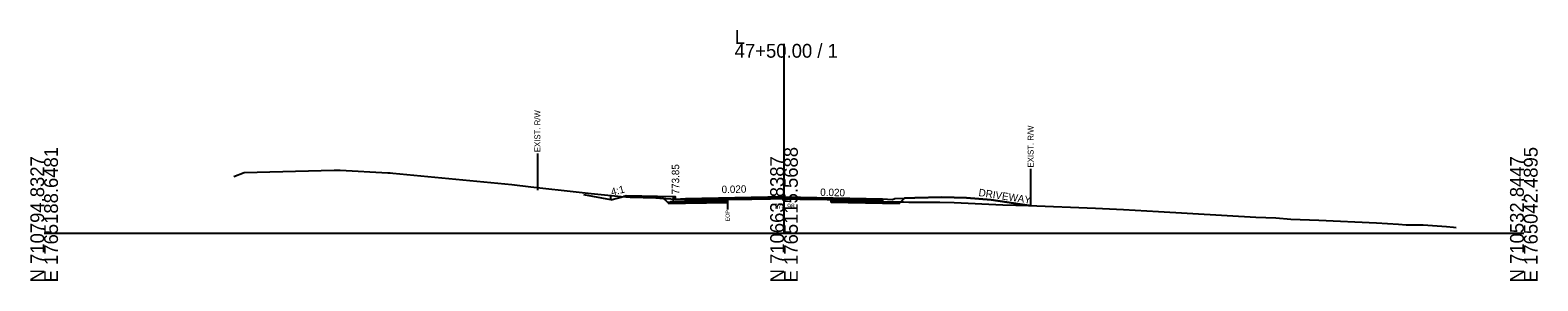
# Model space of a CAD drawing. Extents: x -26 to 5303, y -10 to 9578.
# Drawn here: x 2997.2 to 3302.8, y 7490.3 to 7541.2 of the extents above; entities that cross this region are included whole.
import ezdxf

# ---------------------------------------------------------------- set-up
doc = ezdxf.new("R2010")
doc.units = 0
for name, color, linetype in [('Default', 7, 'Continuous'), ('Exist CMT Pavement', 7, 'Continuous'), ('Exist Cross Section Cell', 7, 'Continuous'), ('Exist XS Ground Line', 7, 'Continuous'), ('Old_Level_10', 7, 'Continuous'), ('Old_Level_3', 7, 'Continuous'), ('Prop CMT Conc Surface', 7, 'Continuous'), ('Prop CMT Concrete Structures', 7, 'Continuous'), ('Prop CMT Pvmt Course 1', 7, 'Continuous'), ('Prop CMT Pvmt Course 1 CG', 7, 'Continuous'), ('Prop CMT Pvmt Course 2', 7, 'Continuous'), ('Prop CMT Pvmt Course 3', 7, 'Continuous'), ('Prop CMT Pvmt Surface', 7, 'Continuous'), ('Prop CMT Slope Grass', 7, 'Continuous'), ('Prop CMT Subgrade Earthwork', 7, 'Continuous'), ('Prop XS Earthwork Shape', 7, 'Continuous'), ('Prop XS Hydro Elevations', 7, 'Continuous'), ('Prop XS SE Text', 7, 'Continuous'), ('Prop XS Side Slope Text', 7, 'Continuous'), ('Prop XS Wedging', 7, 'Continuous'), ('Scratch_Level_2', 7, 'Continuous')]:
    doc.layers.add(name, color=color, linetype=linetype)

msp = doc.modelspace()

# ---------------------------------------------------------------- linework, layer by layer
at = {"layer": 'Exist CMT Pavement'}
msp.add_lwpolyline([(3138.56, 7506.83), (3139.32, 7506.86), (3140.38, 7506.88), (3141.51, 7506.9), (3142.21, 7506.91), (3143.47, 7506.92), (3144.38, 7506.93), (3145.52, 7506.96), (3147.24, 7506.99), (3147.73, 7507), (3148.91, 7507.01), (3149.49, 7507), (3150, 7506.99), (3150.89, 7506.97), (3151.4, 7506.95), (3153.24, 7506.91), (3153.73, 7506.9), (3155.83, 7506.86), (3158.74, 7506.8), (3159.58, 7506.79)], dxfattribs=at)
at = {"layer": 'Exist Cross Section Cell'}
for p, q in [((3150, 7500), (3150, 7538.4)), ((3000, 7500), (3150, 7500)), ((3150, 7500), (3300, 7500))]:
    msp.add_line(p, q, dxfattribs=at)
at = {"layer": 'Exist XS Ground Line'}
msp.add_lwpolyline([(3038.48, 7511.46), (3040.53, 7512.32), (3058.83, 7512.79), (3060, 7512.75), (3069.7, 7512.24), (3070.12, 7512.22), (3070.71, 7512.17), (3094.82, 7509.88), (3098.66, 7509.42), (3108.44, 7508.33), (3110.87, 7508.05), (3117, 7507.46), (3118.81, 7507.29), (3124, 7507.13), (3128.1, 7506.9), (3138.56, 7506.83), (3139.32, 7506.86), (3140.38, 7506.88), (3141.51, 7506.9), (3143.47, 7506.92), (3144.38, 7506.93), (3145.89, 7506.96), (3147.24, 7506.99), (3147.73, 7507), (3148.72, 7507.01), (3149.49, 7507), (3150.39, 7506.99), (3150.89, 7506.97), (3151.4, 7506.95), (3153.24, 7506.91), (3153.73, 7506.9), (3155.08, 7506.88), (3155.83, 7506.86), (3158.74, 7506.8), (3159.26, 7506.79), (3159.58, 7506.77), (3160.63, 7506.69), (3160.97, 7506.68), (3161.55, 7506.6), (3162.43, 7506.52), (3164.42, 7506.45), (3164.94, 7506.44), (3167.28, 7506.4), (3167.94, 7506.38), (3169.13, 7506.37), (3169.78, 7506.36), (3170.14, 7506.36), (3171.42, 7506.35), (3173, 7506.33), (3173.45, 7506.33), (3174.26, 7506.32), (3175.29, 7506.31), (3175.87, 7506.31), (3177.13, 7506.3), (3178.97, 7506.28), (3179.39, 7506.28), (3180.8, 7506.26), (3181.59, 7506.25), (3184.48, 7506.19), (3194.36, 7505.77), (3199.6, 7505.63), (3213.15, 7505.05), (3218.81, 7504.76), (3223.55, 7504.54), (3225.93, 7504.39), (3245.68, 7503.26), (3249.7, 7503.11), (3252.79, 7502.86), (3258.41, 7502.6), (3270.1, 7502.07), (3274.58, 7501.83), (3276.16, 7501.69), (3279.57, 7501.69), (3284.32, 7501.31), (3285.72, 7501.19), (3286.28, 7501.14)], dxfattribs=at)
at = {"layer": 'Old_Level_10'}
for p, q in [((3100, 7516.13), (3100, 7508.73)), ((3200, 7513.02), (3200, 7505.62)), ((3138.56, 7506.83), (3138.56, 7504.78))]:
    msp.add_line(p, q, dxfattribs=at)
at = {"layer": 'Prop CMT Conc Surface'}
for points in [[(3128, 7506.85), (3128, 7507.35), (3127.5, 7507.35)], [(3130, 7506.97), (3128, 7506.85)]]:
    msp.add_lwpolyline(points, dxfattribs=at)
at = {"layer": 'Prop CMT Concrete Structures'}
for points in [[(3130, 7506.97), (3128, 7506.85), (3128, 7507.35), (3127.5, 7507.35)], [(3127.5, 7507.35), (3127.5, 7506.33), (3130, 7506.38)], [(3130, 7506.38), (3130, 7506.97)]]:
    msp.add_lwpolyline(points, dxfattribs=at)
at = {"layer": 'Prop CMT Pvmt Course 1'}
for points in [[(3150, 7507.37), (3130, 7506.97)], [(3130, 7506.97), (3130, 7506.72)], [(3130, 7506.72), (3138.56, 7506.89)], [(3138.56, 7506.89), (3150, 7507.12)], [(3138.56, 7506.89), (3138.56, 7506.89)], [(3150, 7507.12), (3150, 7507.37)], [(3150, 7507.37), (3170, 7506.97)], [(3150, 7507.12), (3150, 7507.12), (3150, 7507.12)], [(3159.58, 7506.93), (3150, 7507.12)], [(3159.58, 7506.93), (3159.58, 7506.93)], [(3170, 7506.72), (3159.58, 7506.93)], [(3170, 7506.97), (3170, 7506.72)]]:
    msp.add_lwpolyline(points, dxfattribs=at)
at = {"layer": 'Prop CMT Pvmt Course 1 CG'}
for points in [[(3130, 7506.38), (3127, 7506.32), (3126.66, 7505.98)], [(3126.66, 7505.98), (3130, 7506.05)], [(3130, 7506.05), (3130, 7506.38)], [(3170, 7506.38), (3173, 7506.32), (3173.34, 7505.98)], [(3170, 7506.05), (3170, 7506.38)], [(3173.34, 7505.98), (3170, 7506.05)]]:
    msp.add_lwpolyline(points, dxfattribs=at)
at = {"layer": 'Prop CMT Pvmt Course 2'}
for points in [[(3138.56, 7506.89), (3130, 7506.72)], [(3130, 7506.72), (3130, 7506.38)], [(3130, 7506.38), (3138.56, 7506.56)], [(3138.56, 7506.56), (3138.56, 7506.89)], [(3159.58, 7506.59), (3159.58, 7506.93)], [(3159.58, 7506.93), (3170, 7506.72)], [(3170, 7506.38), (3159.58, 7506.59)], [(3170, 7506.72), (3170, 7506.38)]]:
    msp.add_lwpolyline(points, dxfattribs=at)
at = {"layer": 'Prop CMT Pvmt Course 3'}
for points in [[(3138.56, 7506.56), (3130, 7506.38)], [(3130, 7506.38), (3130, 7506.05)], [(3130, 7506.05), (3138.56, 7506.22)], [(3138.56, 7506.22), (3138.56, 7506.56)], [(3159.58, 7506.26), (3159.58, 7506.59)], [(3159.58, 7506.59), (3170, 7506.38)], [(3170, 7506.05), (3159.58, 7506.26)], [(3170, 7506.38), (3170, 7506.05)]]:
    msp.add_lwpolyline(points, dxfattribs=at)
at = {"layer": 'Prop CMT Pvmt Surface'}
for p, q in [((3170, 7506.97), (3172, 7506.85)), ((3172, 7506.85), (3172.5, 7507.01)), ((3172.5, 7507.01), (3176.5, 7507.17)), ((3176.5, 7507.17), (3182, 7507.28)), ((3182, 7507.28), (3187, 7507.18)), ((3187, 7507.18), (3192, 7506.78)), ((3192, 7506.78), (3199.7, 7505.63))]:
    msp.add_line(p, q, dxfattribs=at)
for points in [[(3150, 7507.37), (3130, 7506.97)], [(3150, 7507.37), (3170, 7506.97)]]:
    msp.add_lwpolyline(points, dxfattribs=at)
at = {"layer": 'Prop CMT Slope Grass'}
msp.add_lwpolyline([(3127.5, 7507.35), (3118, 7507.54), (3117.5, 7507.41)], dxfattribs=at)
at = {"layer": 'Prop CMT Subgrade Earthwork'}
for p, q in [((3138.56, 7506.22), (3138.56, 7506.83)), ((3159.58, 7506.26), (3159.58, 7506.79))]:
    msp.add_line(p, q, dxfattribs=at)
for points in [[(3130, 7506.05), (3126.66, 7505.98), (3125.25, 7507.39)], [(3138.56, 7506.22), (3130, 7506.05)], [(3159.58, 7506.26), (3170, 7506.05)], [(3170, 7506.05), (3173.34, 7505.98), (3174.45, 7507.09)]]:
    msp.add_lwpolyline(points, dxfattribs=at)
at = {"layer": 'Prop XS Earthwork Shape'}
for p, q in [((3117.5, 7507.41), (3118.81, 7507.29)), ((3125.6, 7507.04), (3125.25, 7507.39))]:
    msp.add_line(p, q, dxfattribs=at)
for points in [[(3125.25, 7507.39), (3118, 7507.54), (3117.5, 7507.41)], [(3118.81, 7507.29), (3124, 7507.13), (3125.6, 7507.04)]]:
    msp.add_lwpolyline(points, dxfattribs=at)
for points in [[(3138.56, 7506.22), (3138.56, 7506.83), (3126.42, 7506.23), (3126.66, 7505.98), (3130, 7506.05)], [(3159.26, 7506.79), (3159.58, 7506.79), (3159.58, 7506.77)], [(3159.58, 7506.77), (3159.58, 7506.79), (3159.26, 7506.79)], [(3169.13, 7506.37), (3170.14, 7506.36), (3171.42, 7506.35), (3173, 7506.33), (3173.68, 7506.33), (3173.34, 7505.98), (3170, 7506.05), (3159.58, 7506.26), (3159.58, 7506.77), (3160.63, 7506.69), (3160.97, 7506.68), (3161.55, 7506.6), (3162.43, 7506.52), (3164.42, 7506.45), (3164.94, 7506.44), (3167.28, 7506.4)], [(3162.43, 7506.52), (3164.42, 7506.45), (3164.94, 7506.44), (3167.28, 7506.4), (3169.13, 7506.37), (3170.14, 7506.36), (3171.42, 7506.35), (3173, 7506.33), (3173.68, 7506.33), (3173.34, 7505.98), (3170, 7506.05), (3159.58, 7506.26), (3159.58, 7506.77), (3160.63, 7506.69), (3160.97, 7506.68), (3161.55, 7506.6)], [(3194.36, 7505.77), (3199.6, 7505.63), (3199.7, 7505.63), (3192, 7506.78), (3187, 7507.18), (3182, 7507.28), (3176.5, 7507.17), (3174.45, 7507.09), (3173.68, 7506.33), (3174.26, 7506.32), (3175.29, 7506.31), (3175.87, 7506.31), (3177.89, 7506.29), (3178.97, 7506.28), (3179.39, 7506.28), (3181.59, 7506.25), (3184.48, 7506.19)], [(3178.97, 7506.28), (3179.39, 7506.28), (3181.59, 7506.25), (3184.48, 7506.19), (3194.36, 7505.77), (3199.6, 7505.63), (3199.7, 7505.63), (3192, 7506.78), (3187, 7507.18), (3182, 7507.28), (3176.5, 7507.17), (3174.45, 7507.09), (3173.68, 7506.33), (3174.26, 7506.32), (3175.29, 7506.31), (3175.87, 7506.31), (3177.89, 7506.29)]]:
    msp.add_lwpolyline(points, close=True, dxfattribs=at)
at = {"layer": 'Prop XS Wedging'}
msp.add_lwpolyline([(3138.56, 7506.83), (3138.56, 7506.89), (3139.32, 7506.9), (3140.38, 7506.93), (3141.51, 7506.95), (3142.21, 7506.96), (3143.47, 7506.99), (3144.38, 7507.01), (3145.52, 7507.03), (3147.24, 7507.06), (3147.73, 7507.07), (3148.91, 7507.1), (3149.49, 7507.11), (3150, 7507.12), (3150.89, 7507.1), (3151.4, 7507.09), (3153.24, 7507.05), (3153.73, 7507.04), (3155.83, 7507), (3158.74, 7506.94), (3159.26, 7506.93), (3159.58, 7506.93), (3159.58, 7506.78), (3159.26, 7506.79), (3158.74, 7506.8), (3155.83, 7506.86), (3153.73, 7506.9), (3153.24, 7506.91), (3151.4, 7506.95), (3150.89, 7506.97), (3150, 7506.99), (3149.49, 7507), (3148.91, 7507.01), (3147.73, 7507), (3147.24, 7506.99), (3145.52, 7506.96), (3144.38, 7506.93), (3143.47, 7506.92), (3142.21, 7506.91), (3141.51, 7506.9), (3140.38, 7506.88), (3139.32, 7506.86)], close=True, dxfattribs=at)
at = {"layer": 'Scratch_Level_2'}
for q in [(3109.41, 7507.75), (3114.86, 7507.75), (3118, 7507.54)]:
    msp.add_line((3114.86, 7506.75), q, dxfattribs=at)

# ---------------------------------------------------------------- texts
at = {"layer": 'Default'}
msp.add_text('-', height=0.0001, dxfattribs=at).set_placement((3000, 7500))
at = {"layer": 'Exist Cross Section Cell'}
for s, p in [('L', (3140, 7538.4)), ('47+50.00 / 1', (3140, 7535.6))]:
    msp.add_text(s, height=2.8, dxfattribs=at).set_placement(p)
for s, p in [('E 1765188.6481', (3002.8, 7490)), ('E 1765115.5688', (3152.8, 7490)), ('E 1765042.4895', (3302.8, 7490)), ('N 710794.8327', (3000, 7490)), ('N 710663.8387', (3150, 7490)), ('N 710532.8447', (3300, 7490))]:
    msp.add_text(s, height=2.8, rotation=90, dxfattribs=at).set_placement(p)
at = {"layer": 'Old_Level_10'}
for s, height, p in [('EXIST. R/W', 1.181, (3100.59, 7516.43)), ('EXIST. R/W', 1.181, (3200.59, 7513.32)), ('EOP', 0.787, (3138.95, 7502.38))]:
    msp.add_text(s, height=height, rotation=90, dxfattribs=at).set_placement(p)
at = {"layer": 'Old_Level_3'}
msp.add_text('773.98', height=1, dxfattribs=at).set_placement((3147.95, 7504.98))
at = {"layer": 'Prop XS Hydro Elevations'}
msp.add_text('773.85', height=1.5, rotation=90, dxfattribs=at).set_placement((3128.75, 7507.85))
at = {"layer": 'Prop XS SE Text'}
for rotation, p in [(1.1458, (3137.36, 7508.11)), (358.8542, (3157.33, 7507.56))]:
    msp.add_text('0.020', height=1.5, rotation=rotation, dxfattribs=at).set_placement(p)
at = {"layer": 'Prop XS Side Slope Text'}
for s, rotation, p in [('4:1', 14.0362, (3115.1, 7507.58)), ('DRIVEWAY', 351.4692, (3189.37, 7507.54))]:
    msp.add_text(s, height=1.5, rotation=rotation, dxfattribs=at).set_placement(p)

doc.saveas('drawing.dxf')
